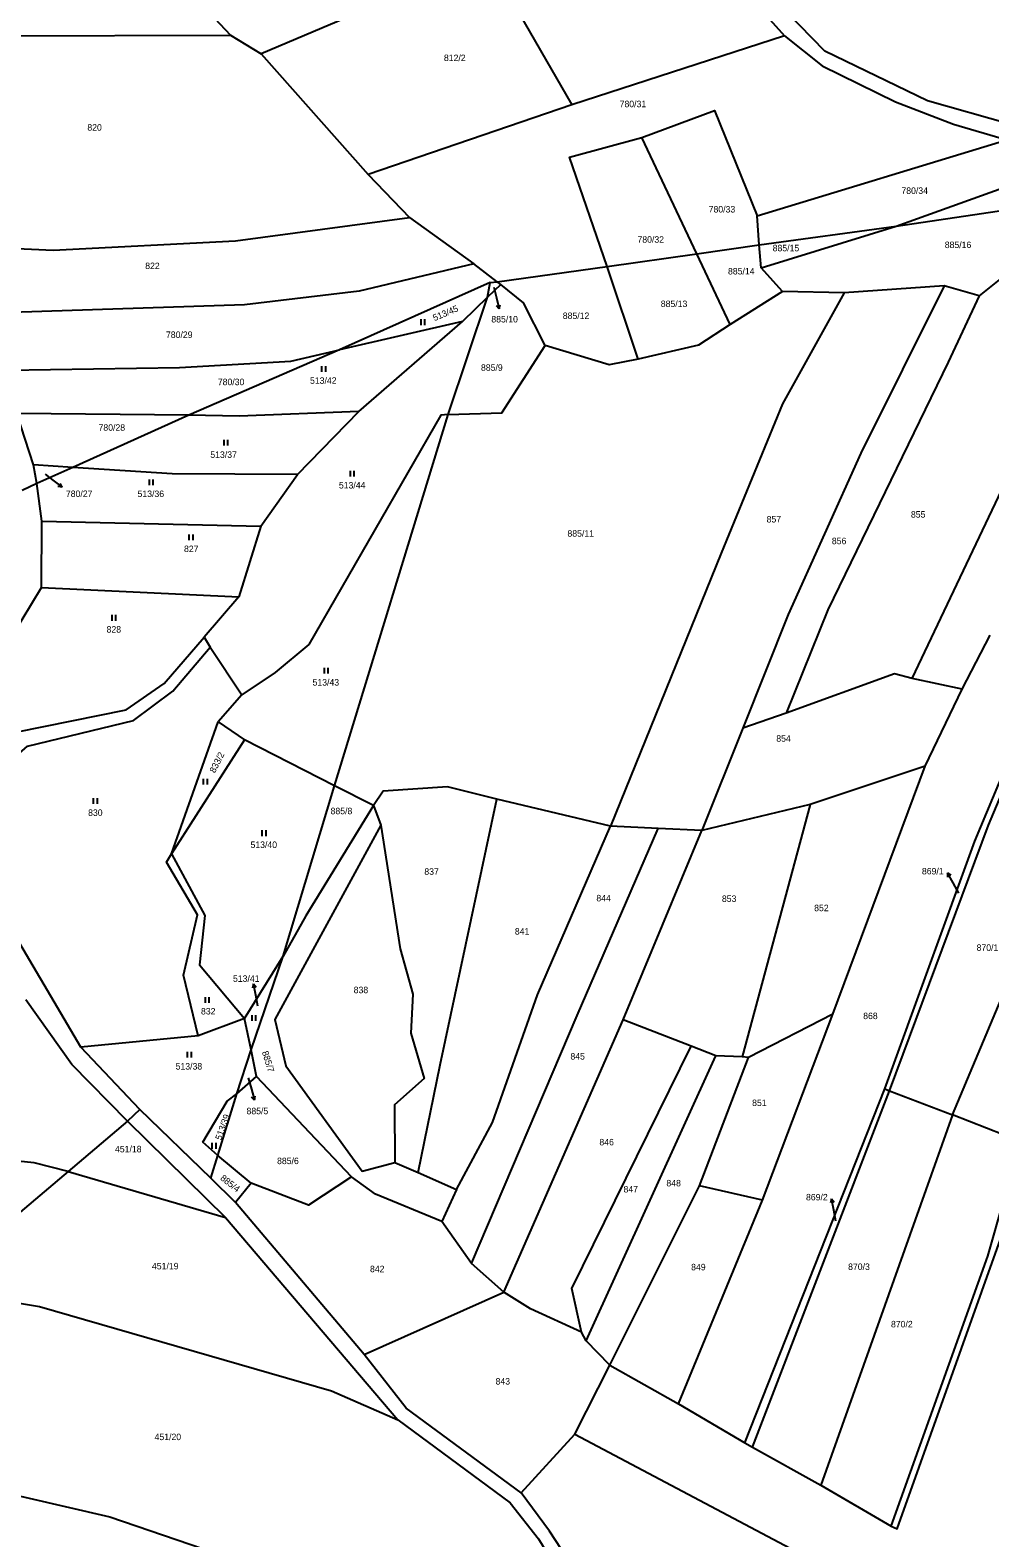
# Model space of a CAD drawing. Extents: x -680203 to -673936, y -1102717 to -1093650.
# Drawn here: x -677453.7 to -677202.3, y -1100937.2 to -1100542.3 of the extents above; entities that cross this region are included whole.
import ezdxf

# ---------------------------------------------------------------- set-up
doc = ezdxf.new("R2010")
doc.units = 0
for name, color, linetype in [('_Ideová část', 7, 'Continuous'), ('SOxx02xx_Staničení_Popis10', 7, 'Continuous'), ('SOxxxxxx_Koleje_hlavní_body_Popis10', 7, 'Continuous'), ('SOxxxxxx_Osa_bod_P', 7, 'Continuous'), ('x_prac', 7, 'Continuous')]:
    doc.layers.add(name, color=color, linetype=linetype)

msp = doc.modelspace()

# ---------------------------------------------------------------- linework, layer by layer
at = {"layer": '_Ideová část'}
msp.add_circle((-676417.7, -1099401.52), 1287.12, dxfattribs=at)
at = {"layer": 'SOxx02xx_Staničení_Popis10'}
for p, q in [((-677332.24, -1100609.64), (-677331.55, -1100612.4)), ((-677331.55, -1100612.4), (-677330.82, -1100615.31)), ((-677330.82, -1100615.31), (-677331.55, -1100614.46)), ((-677330.82, -1100615.31), (-677330.58, -1100614.22)), ((-677449.76, -1100658.59), (-677447.69, -1100660.18)), ((-677447.69, -1100660.18), (-677445.29, -1100661.99)), ((-677445.29, -1100661.99), (-677446.39, -1100661.78)), ((-677445.29, -1100661.99), (-677445.79, -1100660.98)), ((-677211.95, -1100765.58), (-677213.45, -1100762.98)), ((-677213.45, -1100762.98), (-677212.52, -1100763.6)), ((-677213.45, -1100762.98), (-677213.38, -1100764.1)), ((-677210.4, -1100768.29), (-677211.95, -1100765.58)), ((-677395.16, -1100792.09), (-677395.46, -1100793.17)), ((-677394.59, -1100795.04), (-677395.16, -1100792.09)), ((-677395.16, -1100792.09), (-677394.48, -1100792.98)), ((-677394.02, -1100797.89), (-677394.59, -1100795.04)), ((-677396.61, -1100816.65), (-677395.73, -1100819.69)), ((-677395.73, -1100819.69), (-677394.9, -1100822.57)), ((-677394.9, -1100822.57), (-677395.66, -1100821.75)), ((-677394.9, -1100822.57), (-677394.7, -1100821.47)), ((-677243.79, -1100848.36), (-677244.09, -1100849.44)), ((-677243.22, -1100851.31), (-677243.79, -1100848.36)), ((-677243.79, -1100848.36), (-677243.11, -1100849.25)), ((-677242.65, -1100854.22), (-677243.22, -1100851.31))]:
    msp.add_line(p, q, dxfattribs=at)
at = {"layer": 'SOxxxxxx_Koleje_hlavní_body_Popis10'}
for p, q in [((-677351.3, -1100619.52), (-677351.3, -1100618.02)), ((-677350.3, -1100619.52), (-677350.3, -1100618.02)), ((-677377.27, -1100631.78), (-677377.27, -1100630.28)), ((-677376.27, -1100631.78), (-677376.27, -1100630.28)), ((-677402.87, -1100651.07), (-677402.87, -1100649.57)), ((-677401.87, -1100651.07), (-677401.87, -1100649.57)), ((-677369.77, -1100659.21), (-677369.77, -1100657.71)), ((-677368.77, -1100659.21), (-677368.77, -1100657.71)), ((-677422.43, -1100661.45), (-677422.43, -1100659.95)), ((-677421.43, -1100661.45), (-677421.43, -1100659.95)), ((-677412, -1100675.85), (-677412, -1100674.35)), ((-677411, -1100675.85), (-677411, -1100674.35)), ((-677432.22, -1100696.95), (-677432.22, -1100695.45)), ((-677431.22, -1100696.95), (-677431.22, -1100695.45)), ((-677376.6, -1100710.82), (-677376.6, -1100709.32)), ((-677375.6, -1100710.82), (-677375.6, -1100709.32)), ((-677408.25, -1100739.9), (-677408.25, -1100738.4)), ((-677407.25, -1100739.9), (-677407.25, -1100738.4)), ((-677437.05, -1100744.96), (-677437.05, -1100743.46)), ((-677436.05, -1100744.96), (-677436.05, -1100743.46)), ((-677392.9, -1100753.35), (-677392.9, -1100751.85)), ((-677391.9, -1100753.35), (-677391.9, -1100751.85)), ((-677407.77, -1100797.08), (-677407.77, -1100795.58)), ((-677406.77, -1100797.08), (-677406.77, -1100795.58)), ((-677395.54, -1100801.75), (-677395.54, -1100800.25)), ((-677394.54, -1100801.75), (-677394.54, -1100800.25)), ((-677412.43, -1100811.4), (-677412.43, -1100809.9)), ((-677411.43, -1100811.4), (-677411.43, -1100809.9)), ((-677405.96, -1100835.25), (-677405.96, -1100833.75)), ((-677404.96, -1100835.25), (-677404.96, -1100833.75))]:
    msp.add_line(p, q, dxfattribs=at)
at = {"layer": 'x_prac'}
for p, q in [((-677333.91, -1100523.35), (-677393.16, -1100548.49)), ((-677333.91, -1100523.35), (-677311.78, -1100561.88)), ((-677417.39, -1100526.31), (-677401.17, -1100543.58)), ((-677401.17, -1100543.58), (-677393.16, -1100548.49)), ((-677256.1, -1100543.8), (-677311.78, -1100561.88)), ((-677393.16, -1100548.49), (-677365.13, -1100580.05)), ((-677311.78, -1100561.88), (-677365.13, -1100580.05)), ((-677279.05, -1100600.84), (-677293.45, -1100570.36)), ((-677263.25, -1100590.87), (-677197.89, -1100571.05)), ((-677226.89, -1100593.58), (-677178.17, -1100576.16)), ((-677365.13, -1100580.05), (-677354.34, -1100591.38)), ((-677226.89, -1100593.58), (-677147.41, -1100581.8)), ((-677354.34, -1100591.38), (-677337.51, -1100603.5)), ((-677262.74, -1100598.53), (-677263.25, -1100590.87)), ((-677262.74, -1100598.53), (-677226.89, -1100593.58)), ((-677262.18, -1100604.56), (-677226.89, -1100593.58)), ((-677279.05, -1100600.84), (-677262.74, -1100598.53)), ((-677262.18, -1100604.56), (-677262.74, -1100598.53)), ((-677331.39, -1100608.16), (-677337.51, -1100603.5)), ((-677302.59, -1100604.22), (-677279.05, -1100600.84)), ((-677270.32, -1100619.36), (-677279.05, -1100600.84)), ((-677331.39, -1100608.16), (-677302.59, -1100604.22)), ((-677294.43, -1100628.48), (-677302.59, -1100604.22)), ((-677256.61, -1100610.72), (-677262.18, -1100604.56)), ((-677198.15, -1100606.29), (-677205.11, -1100611.87)), ((-677333.23, -1100608.41), (-677372.67, -1100625.97)), ((-677333.92, -1100612.2), (-677333.23, -1100608.41)), ((-677330.37, -1100608.9), (-677333.92, -1100612.2)), ((-677333.23, -1100608.41), (-677331.39, -1100608.16)), ((-677330.37, -1100608.9), (-677331.39, -1100608.16)), ((-677256.61, -1100610.72), (-677270.32, -1100619.36)), ((-677240.44, -1100611.04), (-677256.61, -1100610.72)), ((-677214.3, -1100609.26), (-677240.44, -1100611.04)), ((-677205.11, -1100611.87), (-677214.3, -1100609.26)), ((-677344.19, -1100642.97), (-677333.92, -1100612.2)), ((-677333.92, -1100612.2), (-677340.46, -1100618.58)), ((-677222.67, -1100712.08), (-677175.83, -1100613.35)), ((-677340.46, -1100618.58), (-677372.67, -1100625.97)), ((-677367.63, -1100642.19), (-677340.46, -1100618.58)), ((-677372.67, -1100625.97), (-677412.15, -1100643.1)), ((-677412.15, -1100643.1), (-677457.12, -1100642.71)), ((-677452.77, -1100656.1), (-677457.12, -1100642.71)), ((-677412.15, -1100643.1), (-677442.52, -1100656.79)), ((-677383.62, -1100658.7), (-677367.63, -1100642.19)), ((-677373.94, -1100740.21), (-677344.19, -1100642.97)), ((-677442.52, -1100656.79), (-677452.77, -1100656.1)), ((-677451.92, -1100661.04), (-677452.77, -1100656.1)), ((-677442.52, -1100656.79), (-677451.92, -1100661.04)), ((-677393.26, -1100672.18), (-677383.62, -1100658.7)), ((-677451.92, -1100661.04), (-677455.79, -1100662.88)), ((-677450.64, -1100670.9), (-677451.92, -1100661.04)), ((-677450.74, -1100688.24), (-677450.64, -1100670.9)), ((-677450.64, -1100670.9), (-677393.26, -1100672.18)), ((-677393.26, -1100672.18), (-677399.05, -1100690.69)), ((-677450.74, -1100688.24), (-677399.05, -1100690.69)), ((-677399.05, -1100690.69), (-677408.07, -1100701.29)), ((-677408.07, -1100701.29), (-677406.5, -1100703.92)), ((-677209.61, -1100714.86), (-677202.22, -1100700.74)), ((-677406.5, -1100703.92), (-677398.24, -1100716.4)), ((-677209.61, -1100714.86), (-677222.67, -1100712.08)), ((-677398.24, -1100716.4), (-677404.47, -1100723.46)), ((-677219.22, -1100735.06), (-677209.61, -1100714.86)), ((-677255.63, -1100721.21), (-677266.98, -1100725.06)), ((-677416.65, -1100757.99), (-677404.47, -1100723.46)), ((-677404.47, -1100723.46), (-677397.52, -1100728.12)), ((-677266.98, -1100725.06), (-677277.71, -1100751.88)), ((-677397.52, -1100728.12), (-677416.65, -1100757.99)), ((-677373.94, -1100740.21), (-677397.52, -1100728.12)), ((-677219.22, -1100735.06), (-677249.42, -1100745.06)), ((-677243.44, -1100800.01), (-677219.22, -1100735.06)), ((-677387.4, -1100784.86), (-677373.94, -1100740.21)), ((-677363.76, -1100745.4), (-677373.94, -1100740.21)), ((-677363.76, -1100745.4), (-677361.82, -1100750.48)), ((-677301.64, -1100750.75), (-677331.46, -1100743.72)), ((-677249.42, -1100745.06), (-677277.71, -1100751.88)), ((-677249.42, -1100745.06), (-677267.15, -1100811.2)), ((-677212.12, -1100826.39), (-677178.72, -1100746.84)), ((-677289.22, -1100751.39), (-677301.64, -1100750.75)), ((-677298.37, -1100801.46), (-677277.71, -1100751.88)), ((-677277.71, -1100751.88), (-677289.22, -1100751.39)), ((-677397.52, -1100801.15), (-677387.4, -1100784.86)), ((-677395.77, -1100809.39), (-677387.4, -1100784.86)), ((-677397.52, -1100801.15), (-677409.65, -1100805.65)), ((-677395.77, -1100809.39), (-677397.52, -1100801.15)), ((-677243.44, -1100800.01), (-677265.53, -1100811.4)), ((-677261.89, -1100848.72), (-677243.44, -1100800.01)), ((-677329.62, -1100872.81), (-677298.37, -1100801.46)), ((-677280.58, -1100808.41), (-677298.37, -1100801.46)), ((-677409.65, -1100805.65), (-677440.39, -1100808.62)), ((-677424.91, -1100825.02), (-677440.39, -1100808.62)), ((-677274.12, -1100810.92), (-677280.58, -1100808.41)), ((-677399.54, -1100820.89), (-677395.77, -1100809.39)), ((-677394.35, -1100816.32), (-677395.77, -1100809.39)), ((-677308.02, -1100885.58), (-677274.12, -1100810.92)), ((-677278.36, -1100844.98), (-677265.53, -1100811.4)), ((-677267.15, -1100811.2), (-677274.12, -1100810.92)), ((-677265.53, -1100811.4), (-677267.15, -1100811.2)), ((-677399.54, -1100820.89), (-677394.35, -1100816.32)), ((-677369.53, -1100842.58), (-677394.35, -1100816.32)), ((-677404.51, -1100836.99), (-677399.54, -1100820.89)), ((-677266.53, -1100912.29), (-677229.8, -1100819.54)), ((-677264.5, -1100913.45), (-677228.56, -1100820.07)), ((-677229.8, -1100819.54), (-677228.56, -1100820.07)), ((-677228.56, -1100820.07), (-677212.12, -1100826.39)), ((-677424.91, -1100825.02), (-677428.14, -1100828.02)), ((-677406.31, -1100843), (-677424.91, -1100825.02)), ((-677428.14, -1100828.02), (-677443.68, -1100841.23)), ((-677428.14, -1100828.02), (-677402.51, -1100853.28)), ((-677212.12, -1100826.39), (-677246.56, -1100923.38)), ((-677194.29, -1100833.4), (-677212.12, -1100826.39)), ((-677406.31, -1100843), (-677404.51, -1100836.99)), ((-677395.77, -1100844.32), (-677404.51, -1100836.99)), ((-677358.16, -1100838.84), (-677352.03, -1100841.48)), ((-677443.68, -1100841.23), (-677479.91, -1100871.77)), ((-677443.68, -1100841.23), (-677402.51, -1100853.28)), ((-677399.85, -1100849.31), (-677406.31, -1100843)), ((-677395.77, -1100844.32), (-677399.85, -1100849.31)), ((-677352.03, -1100841.48), (-677342.02, -1100845.93)), ((-677342.02, -1100845.93), (-677345.84, -1100854.35)), ((-677301.89, -1100891.95), (-677278.36, -1100844.98)), ((-677283.87, -1100902.11), (-677261.89, -1100848.72)), ((-677261.89, -1100848.72), (-677278.36, -1100844.98)), ((-677366.15, -1100889.13), (-677399.85, -1100849.31)), ((-677402.51, -1100853.28), (-677357.41, -1100906.24)), ((-677338.04, -1100865.33), (-677345.84, -1100854.35)), ((-677329.62, -1100872.81), (-677338.04, -1100865.33)), ((-677366.15, -1100889.13), (-677329.62, -1100872.81)), ((-677308.02, -1100885.58), (-677309.23, -1100883.28)), ((-677301.89, -1100891.95), (-677308.02, -1100885.58)), ((-677311, -1100910.03), (-677301.89, -1100891.95)), ((-677301.89, -1100891.95), (-677283.87, -1100902.11)), ((-677283.87, -1100902.11), (-677266.53, -1100912.29)), ((-677325.06, -1100925.38), (-677311, -1100910.03)), ((-677266.53, -1100912.29), (-677264.5, -1100913.45)), ((-677264.5, -1100913.45), (-677246.56, -1100923.38)), ((-677246.56, -1100923.38), (-677228.18, -1100934.13))]:
    msp.add_line(p, q, dxfattribs=at)
for points in [[(-677309.89, -1100512.89), (-677291.44, -1100517.77), (-677273.2, -1100524.67), (-677256.1, -1100543.8)], [(-677197.1, -1100566.93), (-677218.68, -1100560.75), (-677245.53, -1100547.8), (-677262.15, -1100530.64)], [(-677496.43, -1100542.77), (-677461.99, -1100543.81), (-677401.17, -1100543.58)], [(-677256.1, -1100543.8), (-677246.23, -1100551.66), (-677227.03, -1100561.04), (-677211.88, -1100566.94), (-677197.89, -1100571.05)], [(-677293.45, -1100570.36), (-677274.44, -1100563.36), (-677263.25, -1100590.87)], [(-677302.59, -1100604.22), (-677312.4, -1100575.53), (-677293.45, -1100570.36)], [(-677470.42, -1100598.85), (-677447.61, -1100599.87), (-677399.91, -1100597.47), (-677354.34, -1100591.38)], [(-677337.51, -1100603.5), (-677367.47, -1100610.65), (-677397.53, -1100614.23), (-677463.97, -1100616.4)], [(-677318.76, -1100624.86), (-677324.44, -1100613.69), (-677330.37, -1100608.9)], [(-677240.44, -1100611.04), (-677256.61, -1100640.18), (-677272.71, -1100679.26), (-677301.64, -1100750.75)], [(-677214.3, -1100609.26), (-677236.07, -1100653.05), (-677255.18, -1100695.32), (-677266.98, -1100725.06)], [(-677205.11, -1100611.87), (-677213.2, -1100629.27), (-677244.76, -1100694.11), (-677255.63, -1100721.21)], [(-677270.32, -1100619.36), (-677278.63, -1100624.8), (-677294.43, -1100628.48)], [(-677459.56, -1100631.36), (-677414.52, -1100630.68), (-677385.42, -1100629), (-677372.67, -1100625.97)], [(-677344.19, -1100642.97), (-677330.17, -1100642.54), (-677318.76, -1100624.86)], [(-677294.43, -1100628.48), (-677301.99, -1100629.95), (-677318.76, -1100624.86)], [(-677367.63, -1100642.19), (-677398.95, -1100643.38), (-677412.15, -1100643.1)], [(-677344.19, -1100642.97), (-677346.14, -1100643.08), (-677380.7, -1100703.16), (-677389.48, -1100710.49), (-677398.24, -1100716.4)], [(-677383.62, -1100658.7), (-677416.47, -1100658.5), (-677442.52, -1100656.79)], [(-677464.41, -1100727.53), (-677461.48, -1100713.61), (-677458.28, -1100700.84), (-677450.74, -1100688.24)], [(-677464.41, -1100727.53), (-677428.49, -1100720.28), (-677418.55, -1100713.38), (-677408.07, -1100701.29)], [(-677466.19, -1100740), (-677454.34, -1100729.81), (-677426.56, -1100723.12), (-677416.32, -1100715.41), (-677406.5, -1100703.92)], [(-677222.67, -1100712.08), (-677227.33, -1100710.89), (-677255.63, -1100721.21)], [(-677229.8, -1100819.54), (-677206.22, -1100754.74), (-677193.27, -1100723.62)], [(-677228.56, -1100820.07), (-677202.63, -1100750.53), (-677191.65, -1100724.37)], [(-677440.39, -1100808.62), (-677461.73, -1100772.58), (-677466.19, -1100740)], [(-677331.46, -1100743.72), (-677344.37, -1100740.46), (-677361.23, -1100741.57), (-677363.76, -1100745.4)], [(-677363.76, -1100745.4), (-677381.5, -1100774.23), (-677387.4, -1100784.86)], [(-677352.03, -1100841.48), (-677346.31, -1100813.32), (-677331.46, -1100743.72)], [(-677361.82, -1100750.48), (-677389.56, -1100801.42), (-677386.74, -1100813.58), (-677366.68, -1100841.13), (-677358.16, -1100838.84)], [(-677361.82, -1100750.48), (-677356.8, -1100782.86), (-677353.48, -1100794.76), (-677353.96, -1100805.02), (-677350.48, -1100816.87), (-677358.28, -1100823.73), (-677358.16, -1100838.84)], [(-677342.02, -1100845.93), (-677332.57, -1100828.41), (-677320.79, -1100794.98), (-677301.64, -1100750.75)], [(-677338.04, -1100865.33), (-677310.42, -1100800.34), (-677289.22, -1100751.39)], [(-677409.65, -1100805.65), (-677413.51, -1100789.76), (-677409.8, -1100773.99), (-677417.97, -1100760.24), (-677416.65, -1100757.99)], [(-677416.65, -1100757.99), (-677407.89, -1100774.17), (-677409.29, -1100787.09), (-677397.52, -1100801.15)], [(-677428.14, -1100828.02), (-677442.75, -1100813.2), (-677454.81, -1100796.3)], [(-677309.23, -1100883.28), (-677311.82, -1100871.89), (-677280.58, -1100808.41)], [(-677228.18, -1100934.13), (-677226.62, -1100934.82), (-677198.62, -1100856.46), (-677191.4, -1100831.81), (-677183.02, -1100805.81)], [(-677404.51, -1100836.99), (-677408.46, -1100833.53), (-677402.1, -1100822.78), (-677399.54, -1100820.89)], [(-677443.68, -1100841.23), (-677452.62, -1100838.93), (-677522.59, -1100831.83)], [(-677228.18, -1100934.13), (-677202.89, -1100863.36), (-677194.29, -1100833.4)], [(-677369.53, -1100842.58), (-677380.78, -1100850.03), (-677395.77, -1100844.32)], [(-677345.84, -1100854.35), (-677363.26, -1100847.15), (-677369.53, -1100842.58)], [(-677479.91, -1100871.77), (-677451.26, -1100876.6), (-677374.71, -1100898.7), (-677357.41, -1100906.24)], [(-677309.23, -1100883.28), (-677322.62, -1100877.15), (-677329.62, -1100872.81)], [(-677325.06, -1100925.38), (-677355.21, -1100903.25), (-677366.15, -1100889.13)], [(-677357.41, -1100906.24), (-677327.98, -1100927.99), (-677320.53, -1100937.42), (-677289.26, -1100988.87)], [(-677311, -1100910.03), (-677226.38, -1100954.83), (-677240.8, -1100975.21), (-677267.8, -1101005.02)], [(-677523.82, -1100913.26), (-677487.95, -1100918.93), (-677432.8, -1100931.69), (-677390.94, -1100945.95)], [(-677267.8, -1101005.02), (-677280.11, -1100990.37), (-677298.97, -1100963.99), (-677317.61, -1100935.42), (-677325.06, -1100925.38)]]:
    msp.add_lwpolyline(points, dxfattribs=at)

# ---------------------------------------------------------------- texts
at = {"layer": 'SOxxxxxx_Osa_bod_P'}
for s, p in [('812/2', (-677345.3, -1100550.38)), ('780/31', (-677299.28, -1100562.46)), ('820', (-677438.69, -1100568.6)), ('780/34', (-677225.48, -1100585.17)), ('780/33', (-677275.96, -1100590.04)), ('780/32', (-677294.61, -1100597.96)), ('885/15', (-677259.2, -1100600.2)), ('885/16', (-677214.13, -1100599.36)), ('822', (-677423.53, -1100604.86)), ('885/14', (-677270.9, -1100606.27)), ('885/13', (-677288.5, -1100614.81)), ('885/10', (-677332.88, -1100618.84)), ('885/12', (-677314.17, -1100617.94)), ('780/29', (-677418.1, -1100622.9)), ('885/9', (-677335.6, -1100631.5)), ('780/30', (-677404.52, -1100635.27)), ('513/42', (-677380.37, -1100634.91)), ('780/28', (-677435.76, -1100647.21)), ('513/37', (-677406.48, -1100654.31)), ('780/27', (-677444.31, -1100664.56)), ('513/36', (-677425.54, -1100664.57)), ('513/44', (-677372.81, -1100662.33)), ('857', (-677260.78, -1100671.23)), ('855', (-677222.99, -1100669.96)), ('885/11', (-677312.95, -1100674.95)), ('827', (-677413.37, -1100678.98)), ('856', (-677243.7, -1100676.92)), ('828', (-677433.65, -1100700.07)), ('513/43', (-677379.71, -1100713.95)), ('854', (-677258.25, -1100728.65)), ('885/8', (-677374.99, -1100747.65)), ('830', (-677438.49, -1100748.08)), ('513/40', (-677395.96, -1100756.48)), ('837', (-677350.43, -1100763.51)), ('869/1', (-677220.11, -1100763.41)), ('844', (-677305.37, -1100770.47)), ('853', (-677272.49, -1100770.62)), ('852', (-677248.34, -1100773.04)), ('841', (-677326.72, -1100779.17)), ('870/1', (-677205.79, -1100783.44)), ('513/41', (-677400.55, -1100791.55)), ('838', (-677368.93, -1100794.52)), ('832', (-677408.93, -1100800.09)), ('868', (-677235.49, -1100801.31)), ('513/38', (-677415.57, -1100814.52)), ('845', (-677312.17, -1100811.91)), ('885/5', (-677397, -1100826.23)), ('851', (-677264.58, -1100824.08)), ('846', (-677304.58, -1100834.38)), ('451/18', (-677431.45, -1100836.2)), ('885/6', (-677389, -1100839.29)), ('848', (-677287.03, -1100845.12)), ('847', (-677298.26, -1100846.71)), ('869/2', (-677250.47, -1100848.79)), ('451/19', (-677421.77, -1100866.85)), ('842', (-677364.66, -1100867.6)), ('849', (-677280.55, -1100867.11)), ('870/3', (-677239.44, -1100867.02)), ('870/2', (-677228.21, -1100882.05)), ('843', (-677331.77, -1100897.02)), ('451/20', (-677421.08, -1100911.58))]:
    msp.add_text(s, height=1.7, dxfattribs=at).set_placement(p)
for s, rotation, p in [('513/45', 23, (-677347.76, -1100618.52)), ('833/2', 63, (-677405.29, -1100736.99)), ('885/7', 287, (-677392.98, -1100809.94)), ('513/39', 70, (-677403.67, -1100833.14)), ('885/4', 322, (-677404.03, -1100843.25))]:
    msp.add_text(s, height=1.7, rotation=rotation, dxfattribs=at).set_placement(p)

doc.saveas('drawing.dxf')
